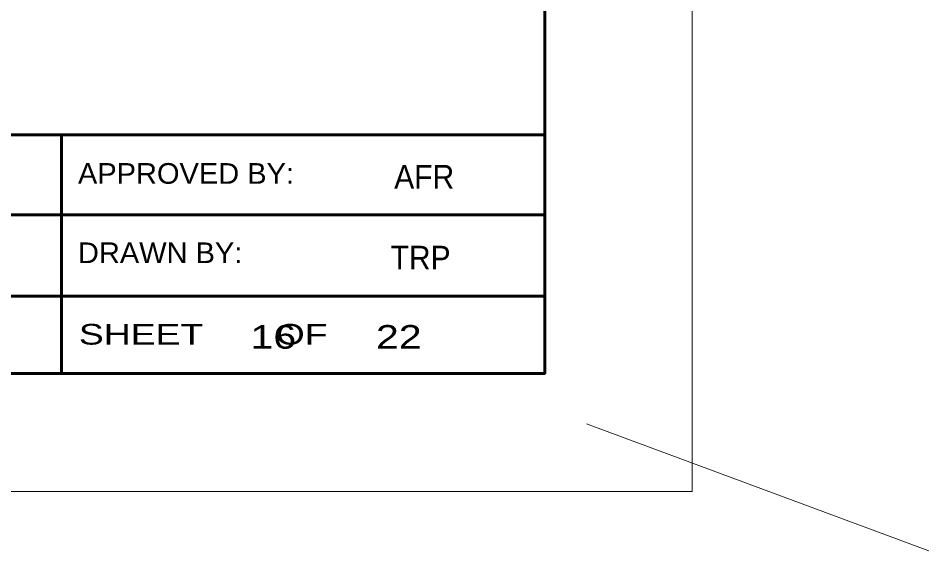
# Model space of a CAD drawing. Extents: x -582 to 653, y -817 to -3.
# Drawn here: x 484.54 to 515.39, y -331.51 to -313.45 of the extents above; entities that cross this region are included whole.
import ezdxf
from ezdxf.enums import TextEntityAlignment as Align

# ---------------------------------------------------------------- set-up
doc = ezdxf.new("R2010")
doc.units = 0
doc.header["$LTSCALE"] = 0.4
doc.layers.add('27', color=7, linetype='Continuous', lineweight=40)
doc.layers.add('63', color=7, linetype='Continuous', lineweight=35)

msp = doc.modelspace()

# ---------------------------------------------------------------- linework, layer by layer
at = {"layer": '27', "lineweight": 13}
msp.add_line((503.8014, -327.1996), (515.3932, -331.5083), dxfattribs=at)
at = {"layer": '63', "lineweight": 13}
for q in [(507.3799, -159.4952), (397.3799, -329.4952)]:
    msp.add_line((507.3799, -329.4952), q, dxfattribs=at)
at = {"layer": '63', "lineweight": 60}
for p, q in [((502.3799, -164.8424), (502.3799, -325.4952)), ((486.0138, -317.4087), (486.0138, -325.4952)), ((469.6476, -320.1165), (502.3799, -320.1165)), ((469.6476, -322.88), (502.3799, -322.88))]:
    msp.add_line(p, q, dxfattribs=at)
at = {"layer": '63'}
msp.add_line((402.3799, -325.4952), (502.3799, -325.4952), dxfattribs=at)
at = {"layer": '63', "lineweight": 60}
msp.add_lwpolyline([(402.3799, -317.4087), (502.3799, -317.4087), (502.3799, -325.4952), (402.3799, -325.4952)], close=True, dxfattribs=at)

# ---------------------------------------------------------------- texts
at = {"layer": '63'}
for s, width, p in [('APPROVED BY:', 1.05, (486.5667, -319.0659)), ('DRAWN BY:', 1.05, (486.5667, -321.7549)), ('SHEET       OF', 1.35, (486.5977, -324.5179))]:
    msp.add_text(s, height=0.6999, dxfattribs=dict(at, width=width)).set_placement(p)
for s, width, p in [('AFR', 0.95, (498.2978, -319.2301)), ('TRP', 0.95, (498.175, -321.9693)), ('16       22', 1.3, (495.3108, -324.6561))]:
    msp.add_text(s, height=0.8, dxfattribs=dict(at, width=width)).set_placement(p, align=Align.CENTER)

doc.saveas('drawing.dxf')
